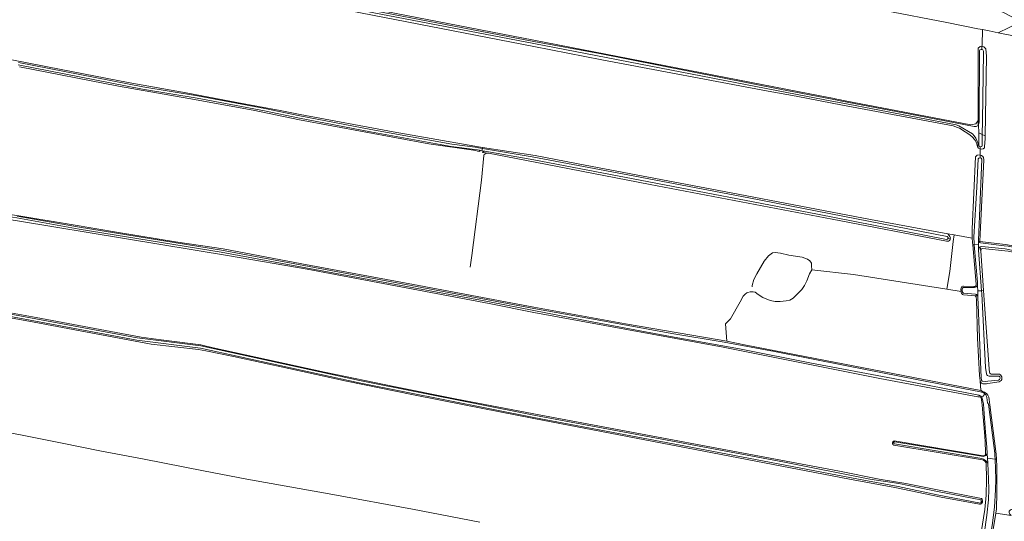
# Model space of a CAD drawing. Header units: metres. Extents: x 152610 to 160096, y 456114 to 462495.
# Tile 505 of 938: x 158282 to 158699, y 459482 to 459694. Entities that reach past the tile are written whole.
import ezdxf

# ---------------------------------------------------------------- set-up
doc = ezdxf.new("R2010")
doc.units = ezdxf.units.M
doc.header["$LTSCALE"] = 0.5
for name, color, linetype, lineweight in [('B-PV-GR-BOS_LOOF-GV', 251, 'CONTINUOUS', 13), ('B-PV-GR-BOUWLAND-GV', 251, 'CONTINUOUS', 13), ('B-PV-GR-GRAS-GV', 251, 'CONTINUOUS', 13), ('B-PV-GR-HOUTWAL-GV', 251, 'CONTINUOUS', 13), ('B-PV-OG-TERREIN_BEGROEID-GV', 251, 'CONTINUOUS', 18), ('B-PV-OG-TERREIN_OEVER-GV', 251, 'CONTINUOUS', 18), ('B-PV-OG-WATER_SLOOT-GV', 251, 'CONTINUOUS', 18)]:
    doc.layers.add(name, color=color, linetype=linetype, lineweight=lineweight)

msp = doc.modelspace()

# ---------------------------------------------------------------- linework, layer by layer
at = {"layer": 'B-PV-GR-BOS_LOOF-GV', "flags": 128}
for points in [[(158592.311, 459581.298), (158592.358, 459581.873), (158593.044, 459584.435), (158594.307, 459586.895), (158597.426, 459592.18), (158599.307, 459594.515), (158600.984, 459595.677), (158602.176, 459595.856), (158604.394, 459595.572), (158607.853, 459594.721), (158613.528, 459593.821), (158615.856, 459593.09), (158616.82, 459592.393), (158617.466, 459591.353), (158617.495, 459590.288), (158617.613, 459588.519), (158635.217, 459586.531), (158674.695, 459580.348), (158676.077, 459587.803), (158677.457, 459600.453), (158677.898, 459603.315), (158675.154, 459603.824), (158675.811, 459603.007), (158676.028, 459602.609), (158676.172, 459602.361), (158676.269, 459601.971), (158676.217, 459601.587), (158676.184, 459601.347), (158675.953, 459600.898), (158675.528, 459600.682), (158674.569, 459600.654), (158626.275, 459610.011), (158549.258, 459624.634), (158500.494, 459634.073), (158480.83, 459637.87), (158479.674, 459637.722), (158478.975, 459637.297), (158478.838, 459636.91), (158477.832, 459626.501), (158473.784, 459594.611), (158473.08, 459589.717)], [(158688.964, 459534.743), (158687.922, 459534.871), (158646.395, 459542.589), (158580.151, 459555.749), (158500, 459570.521), (158481.141, 459574.326), (158404.078, 459588.755), (158371.119, 459594.38), (158282.278, 459609.05), (158248.374, 459614.447), (158233.609, 459617.003), (158233.354, 459616.839), (158233.25, 459616.449), (158233.148, 459615.921), (158231.299, 459603.839), (158229.099, 459590.489), (158227.581, 459580.451), (158227.55, 459579.923), (158227.657, 459579.572), (158227.976, 459579.328)], [(158700.724, 459596.446), (158689.922, 459597.604), (158689.433, 459597.388), (158689.221, 459597.173), (158689.075, 459596.64), (158689.083, 459596.534), (158690.323, 459579.724), (158690.751, 459573.916), (158692.672, 459546.61), (158692.799, 459545.075)], [(158265.95, 459572.539), (158289.412, 459568.295), (158320.907, 459562.414), (158333.764, 459560.106), (158342.322, 459558.93), (158359.014, 459556.788), (158360.137, 459556.537), (158364.26, 459555.485), (158386.775, 459550.591), (158411.395, 459545.185), (158441.484, 459538.976), (158466.731, 459533.96), (158500, 459527.589), (158629.278, 459503.295), (158646.192, 459500), (158657.361, 459498.11), (158676.522, 459494.283), (158689.475, 459491.789), (158689.681, 459491.475), (158689.853, 459490.715), (158689.876, 459490.484), (158689.8, 459490.269), (158689.618, 459489.767), (158689.415, 459489.561), (158688.989, 459489.447), (158688.525, 459489.426), (158672.414, 459492.363), (158652.713, 459496.483), (158633.553, 459500), (158500, 459525.669), (158470.46, 459531.428), (158448.999, 459535.699), (158420.665, 459541.394), (158396.255, 459546.836), (158372.863, 459551.864), (158361.186, 459554.239), (158358.03, 459554.848), (158338.094, 459557.036), (158312.519, 459561.858), (158286.276, 459566.781), (158259.612, 459571.595)], [(158693.95, 459544.383), (158697.048, 459544.374)], [(158696.932, 459541.122), (158692.069, 459540.489), (158691.537, 459540.273), (158691.179, 459540.34), (158691.096, 459540.326), (158690.593, 459540.344), (158690.062, 459540.362), (158689.773, 459540.478), (158689.378, 459540.624), (158689.164, 459540.825), (158688.97, 459541.144), (158688.818, 459541.558), (158689.135, 459537.47), (158689.227, 459537.452), (158689.911, 459537.126), (158690.769, 459536.837)], [(158688.337, 459471.207), (158690.885, 459487.204), (158691.44, 459493.184), (158691.606, 459500), (158691.339, 459506.832), (158690.905, 459507.535), (158690.476, 459507.894), (158689.792, 459508.167), (158652.346, 459514.356), (158651.897, 459514.608), (158651.767, 459514.927), (158651.792, 459515.478), (158651.962, 459515.805), (158652.186, 459516.038), (158652.522, 459516.158), (158690.08, 459509.852), (158690.442, 459509.855), (158690.931, 459510.071), (158691.098, 459510.499), (158691.155, 459511.565), (158690.995, 459515.687), (158690.829, 459518.18), (158689.676, 459531.323), (158689.488, 459533.485)], [(158692.711, 459533.698), (158693, 459531.473), (158695.62, 459510.552), (158695.719, 459508.39), (158695.861, 459505.279), (158695.855, 459500), (158695.906, 459494.271), (158695.773, 459487.481), (158695.476, 459485.653), (158701.953, 459484.586), (158701.298, 459485.324), (158701.128, 459485.843), (158701.155, 459486.136), (158701.18, 459486.4), (158701.492, 459486.866), (158701.992, 459487.166), (158702.826, 459487.32), (158703.902, 459487.365), (158713.211, 459485.793), (158728.265, 459482.737), (158742.648, 459480.086)], [(158259.999, 459522.971), (158283.392, 459518.522), (158300.419, 459515.26), (158316.321, 459511.956), (158335.035, 459508.495), (158360.23, 459503.495), (158378.541, 459500), (158414.851, 459493.474), (158448.634, 459487.276), (158477.141, 459481.822)]]:
    msp.add_lwpolyline(points, dxfattribs=at)
at = {"layer": 'B-PV-GR-BOS_LOOF-GV'}
for points in [[(158692.799, 459545.075, 0.3681528), (158693.95, 459544.383)], [(158697.048, 459544.374, -0.6604882), (158696.932, 459541.122)], [(158690.769, 459536.837, -0.2738223), (158692.711, 459533.698)], [(158689.488, 459533.485, 0.1553401), (158688.964, 459534.743)]]:
    msp.add_lwpolyline(points, format="xyb", dxfattribs=at)
at = {"layer": 'B-PV-GR-BOUWLAND-GV', "flags": 128}
msp.add_lwpolyline([(158841.246, 459660.476), (158696.528, 459688.785), (158692.617, 459689.643), (158689.803, 459690.173), (158689.648, 459683.616), (158689.637, 459683.172), (158690.363, 459682.927), (158691.209, 459682.043), (158691.603, 459678.85), (158690.971, 459645.273), (158690.949, 459644.123), (158690.768, 459640.623), (158690.741, 459640.103), (158690.133, 459639.7), (158689.43, 459639.61), (158688.918, 459639.649), (158688.85, 459637.075), (158689.488, 459636.885), (158690.002, 459636.483), (158690.26, 459636.101), (158690.482, 459635.086), (158688.855, 459603.59), (158688.723, 459600.547), (158699.548, 459599.209)], dxfattribs=at)
at = {"layer": 'B-PV-GR-GRAS-GV', "flags": 128}
for points in [[(158272.423, 459678.633), (158299.998, 459673.323), (158328.364, 459667.799), (158352.814, 459663.435), (158374.275, 459659.359), (158392.57, 459655.877), (158401.146, 459654.176), (158440.418, 459646.917), (158477.341, 459640.48), (158478.309, 459640.327), (158500.476, 459636.843), (158521.688, 459632.763), (158583.532, 459621.131), (158642.474, 459609.883), (158675.154, 459603.824), (158677.898, 459603.315), (158685.472, 459601.911), (158685.433, 459602.439), (158685.497, 459605.807), (158686.891, 459636.293), (158687.612, 459636.98), (158688.719, 459637.114), (158688.85, 459637.075), (158688.918, 459639.649), (158688.148, 459640.007), (158687.944, 459640.282), (158687.74, 459640.558), (158687.428, 459641.86), (158687.232, 459642.519), (158686.887, 459643.093), (158686.435, 459643.729), (158685.641, 459644.661), (158684.483, 459645.613), (158682.471, 459646.964), (158680.096, 459648.397), (158679.283, 459648.797), (158677.403, 459649.424), (158629.875, 459658.369), (158626.21, 459659.059), (158610.989, 459661.924), (158599.192, 459664.144), (158528.79, 459677.394), (158500, 459682.99), (158245.685, 459732.427)], [(158333.295, 459718.109), (158500, 459685.696), (158616.839, 459662.978), (158627.082, 459660.969), (158627.438, 459660.899), (158629.688, 459660.458), (158630.393, 459660.32), (158631.688, 459660.066), (158684.861, 459649.867), (158686.979, 459650.352), (158688.063, 459651.694), (158687.958, 459679.318), (158688.056, 459682.365), (158688.823, 459682.979), (158689.637, 459683.172), (158689.648, 459683.616), (158689.803, 459690.173), (158687.916, 459690.529), (158674.799, 459693.101), (158648.393, 459698.279)], [(158705.835, 459693.316), (158696.528, 459688.785), (158841.246, 459660.476)]]:
    msp.add_lwpolyline(points, dxfattribs=at)
msp.add_lwpolyline([(158674.695, 459580.348), (158635.217, 459586.531), (158617.613, 459588.519), (158616.579, 459586.872), (158615.554, 459583.923), (158614.502, 459581.913), (158613.405, 459580.179), (158609.72, 459576.596), (158608.319, 459575.755), (158606.808, 459575.404), (158604.253, 459575.089), (158602.1, 459575.096), (158599.944, 459575.572), (158596.952, 459576.81), (158594.94, 459578.096), (158593.612, 459579.111), (158592.788, 459579.201), (158592.188, 459579.211), (158591.493, 459579.161), (158590.556, 459578.958), (158590.111, 459578.753), (158589.38, 459578.165), (158588.607, 459577.349), (158587.284, 459575.055), (158583.194, 459567.813), (158581.136, 459565.695), (158581.658, 459558.312), (158589.845, 459556.724), (158689.135, 459537.47), (158688.818, 459541.558), (158688.526, 459543.784), (158687.75, 459559.625), (158687.248, 459575.916), (158687.21, 459576.789), (158687.123, 459577.055), (158686.908, 459577.352), (158686.726, 459577.521), (158681.842, 459577.937), (158681.372, 459578.115), (158680.91, 459578.623), (158680.758, 459579.049), (158680.756, 459579.399)], close=True, dxfattribs=at)
at = {"layer": 'B-PV-GR-HOUTWAL-GV', "flags": 128}
msp.add_lwpolyline([(158689.803, 459690.173), (158692.617, 459689.643), (158696.528, 459688.785), (158705.835, 459693.316), (158702.482, 459695.36), (158698.473, 459697.558), (158694.041, 459699.179), (158689.846, 459699.373), (158684.92, 459700.422), (158679.022, 459702.622), (158672.046, 459706.44), (158659.611, 459712.55), (158655.448, 459713.322), (158652.094, 459712.166), (158650.552, 459710.586), (158649.934, 459708.35), (158650.319, 459705.575), (158651.089, 459703.609), (158650.125, 459701.604), (158648.005, 459701.412), (158646.115, 459701.636), (158648.393, 459698.279), (158674.799, 459693.101), (158687.916, 459690.529)], close=True, dxfattribs=at)
at = {"layer": 'B-PV-OG-TERREIN_BEGROEID-GV', "flags": 128}
msp.add_lwpolyline([(158685.472, 459601.911), (158677.898, 459603.315), (158677.457, 459600.453), (158676.077, 459587.803), (158674.695, 459580.348), (158680.756, 459579.399), (158680.753, 459579.945), (158680.75, 459580.317), (158680.8, 459580.807), (158681, 459581.16), (158681.158, 459581.428), (158681.573, 459581.612), (158681.871, 459581.646), (158686.22, 459581.44), (158686.657, 459581.517), (158686.922, 459581.647), (158687.123, 459581.936), (158687.162, 459582.48), (158685.707, 459599.13), (158685.64, 459599.894), (158685.595, 459600.266)], close=True, dxfattribs=at)
at = {"layer": 'B-PV-OG-TERREIN_OEVER-GV', "flags": 128}
for points in [[(158245.685, 459732.427), (158500, 459682.99), (158528.79, 459677.394), (158599.192, 459664.144), (158610.989, 459661.924), (158626.21, 459659.059), (158629.875, 459658.369), (158677.403, 459649.424), (158679.283, 459648.797), (158680.096, 459648.397), (158682.471, 459646.964), (158684.483, 459645.613), (158685.641, 459644.661), (158686.435, 459643.729), (158686.887, 459643.093), (158687.232, 459642.519), (158687.428, 459641.86), (158687.74, 459640.558), (158687.944, 459640.282), (158687.962, 459642.038), (158687.488, 459643.306), (158687.056, 459644.241), (158686.368, 459645.174), (158685.552, 459646.043), (158679.844, 459649.384), (158678.704, 459649.802), (158630.037, 459659.129), (158626.054, 459659.892), (158611.356, 459662.709), (158500, 459684.266), (158377.164, 459707.938)], [(158377.523, 459708.772), (158500, 459685.168), (158527.714, 459680.059), (158604.095, 459665.005), (158626.278, 459660.705), (158630.265, 459659.932), (158662.141, 459653.752), (158686.363, 459649.181), (158687.172, 459649.186), (158687.747, 459649.382), (158688.041, 459649.587), (158688.063, 459651.694), (158686.979, 459650.352), (158684.861, 459649.867), (158631.688, 459660.066), (158630.393, 459660.32), (158629.688, 459660.458), (158627.438, 459660.899), (158627.082, 459660.969), (158616.839, 459662.978), (158500, 459685.696), (158333.295, 459718.109)], [(158281.948, 459676.203), (158307.877, 459671.18), (158334.509, 459665.951), (158357.624, 459662.137), (158386.152, 459656.709), (158400.945, 459653.718), (158431.023, 459647.842), (158465.209, 459641.695), (158476.306, 459640.224), (158476.564, 459640.172), (158478.197, 459639.898), (158478.309, 459640.327), (158477.341, 459640.48), (158440.418, 459646.917), (158401.146, 459654.176), (158392.57, 459655.877), (158374.275, 459659.359), (158352.814, 459663.435), (158328.364, 459667.799), (158299.998, 459673.323), (158272.423, 459678.633)], [(158282.315, 459674.393), (158324.228, 459666.278), (158353.91, 459661.07), (158381.263, 459656.023), (158400.852, 459652.022), (158455.501, 459641.794), (158475.499, 459638.982), (158476.185, 459638.724), (158477.091, 459638.61), (158477.091, 459638.683), (158477.054, 459638.928), (158476.808, 459639.102), (158476.141, 459639.238), (158465.055, 459640.707), (158430.838, 459646.859), (158400.746, 459652.738), (158385.96, 459655.728), (158357.449, 459661.152), (158334.332, 459664.966), (158307.685, 459670.198), (158281.754, 459675.223)], [(158690.386, 459536.495), (158690.363, 459536.543), (158690.168, 459536.936), (158689.911, 459537.126), (158689.227, 459537.452), (158689.135, 459537.47), (158589.845, 459556.724), (158581.658, 459558.312), (158577.542, 459559.11), (158538.771, 459565.677), (158500, 459572.681), (158449.001, 459582.331), (158401.783, 459591.08), (158368.434, 459597.437), (158348.347, 459600.396), (158324.273, 459604.372), (158304.199, 459607.759), (158282.861, 459611.206), (158256.498, 459615.303), (158234.563, 459618.592), (158232.208, 459618.951)], [(158688.482, 459535.431), (158688.366, 459535.444), (158652.064, 459542.6), (158617.462, 459549.063), (158586.976, 459555.074), (158557.762, 459560.39), (158525.326, 459566.41), (158500, 459571.31), (158481.269, 459574.95), (158367.619, 459596.067), (158307.566, 459605.772), (158281.224, 459610.454), (158244.333, 459616.12), (158232.891, 459617.69), (158232.687, 459617.715), (158232.532, 459617.677), (158232.433, 459617.576), (158232.386, 459617.444), (158232.359, 459617.228)], [(158232.359, 459617.228), (158233.609, 459617.003), (158248.374, 459614.447), (158282.278, 459609.05), (158371.119, 459594.38), (158404.078, 459588.755), (158481.141, 459574.326), (158500, 459570.521), (158580.151, 459555.749), (158646.395, 459542.589), (158687.922, 459534.871), (158688.964, 459534.743), (158689.128, 459534.723), (158689.484, 459534.814)], [(158281.354, 459611.243), (158307.7, 459606.561), (158367.747, 459596.857), (158481.418, 459575.736), (158500, 459572.125), (158529.906, 459566.845), (158558.372, 459561.609), (158580.553, 459557.866), (158601.828, 459553.915), (158631.78, 459548.124), (158662.63, 459541.945), (158688.996, 459536.866)], [(158687.187, 459578.133), (158687.21, 459576.789), (158687.248, 459575.916), (158687.75, 459559.625), (158688.526, 459543.784), (158688.818, 459541.558), (158688.97, 459541.144), (158689.164, 459540.825), (158689.378, 459540.624), (158689.773, 459540.478), (158690.062, 459540.362), (158690.593, 459540.344), (158691.096, 459540.326), (158691.179, 459540.34), (158691.537, 459540.273), (158692.069, 459540.489), (158696.932, 459541.122)], [(158696.644, 459541.904), (158692.06, 459541.437), (158691.056, 459541.315), (158689.777, 459541.467), (158689.384, 459541.82), (158689.307, 459542.885), (158687.935, 459577.169), (158687.574, 459577.859), (158687.295, 459578.071), (158687.187, 459578.133)], [(158692.799, 459545.075), (158692.672, 459546.61), (158690.751, 459573.916), (158690.323, 459579.724), (158689.489, 459579.71), (158689.584, 459578.451), (158691.188, 459547.203), (158691.495, 459544.524)], [(158273.253, 459570.758), (158332.135, 459559.814), (158359.017, 459556.356), (158426.256, 459541.728), (158500, 459527.08), (158606.081, 459507.117), (158642.181, 459500), (158654.411, 459498.176), (158670.841, 459494.721), (158689.201, 459491.205), (158689.304, 459491.083), (158689.326, 459490.867), (158689.302, 459490.552), (158689.3, 459490.534), (158689.876, 459490.484), (158689.853, 459490.715), (158689.681, 459491.475), (158689.475, 459491.789), (158676.522, 459494.283), (158657.361, 459498.11), (158646.192, 459500), (158629.278, 459503.295), (158500, 459527.589), (158466.731, 459533.96), (158441.484, 459538.976), (158411.395, 459545.185), (158386.775, 459550.591), (158364.26, 459555.485), (158360.137, 459556.537), (158359.014, 459556.788), (158342.322, 459558.93), (158333.764, 459560.106), (158320.907, 459562.414), (158289.412, 459568.295), (158265.95, 459572.539)], [(158259.612, 459571.595), (158286.276, 459566.781), (158312.519, 459561.858), (158338.094, 459557.036), (158358.03, 459554.848), (158361.186, 459554.239), (158372.863, 459551.864), (158396.255, 459546.836), (158420.665, 459541.394), (158448.999, 459535.699), (158470.46, 459531.428), (158500, 459525.669), (158633.553, 459500), (158652.713, 459496.483), (158672.414, 459492.363), (158688.525, 459489.426), (158688.989, 459489.447), (158689.415, 459489.561), (158689.618, 459489.767), (158689.8, 459490.269), (158689.876, 459490.484), (158689.3, 459490.534), (158689.248, 459490.17), (158689.167, 459489.989), (158689.075, 459489.906), (158688.962, 459489.883), (158670.602, 459493.4), (158654.172, 459496.854), (158637.342, 459500), (158566.453, 459513.478), (158500, 459526.06), (158426.052, 459540.749), (158358.889, 459555.364), (158331.98, 459558.825), (158273.074, 459569.774)], [(158692.716, 459543.583), (158696.863, 459543.578)], [(158697.048, 459544.374), (158693.95, 459544.383)], [(158690.769, 459536.837), (158689.911, 459537.126), (158690.168, 459536.936), (158690.363, 459536.543), (158690.386, 459536.495)], [(158689.484, 459534.814), (158689.128, 459534.723), (158688.964, 459534.743)], [(158689.488, 459533.485), (158689.676, 459531.323), (158690.829, 459518.18), (158690.995, 459515.687), (158691.155, 459511.565)], [(158691.155, 459511.565), (158691.216, 459510.008), (158691.269, 459510.046), (158691.555, 459510.346), (158691.827, 459510.681), (158691.815, 459510.897), (158691.648, 459513.453), (158691.105, 459519.886), (158690.217, 459531.709), (158689.749, 459534.202), (158689.607, 459534.609)], [(158691.7, 459534.572), (158692.003, 459532.307), (158692.314, 459532.043), (158692.444, 459531.767), (158694.648, 459514.24), (158695.054, 459510.961), (158695.135, 459510.045), (158695.193, 459508.464)], [(158695.193, 459508.464), (158695.719, 459508.39), (158695.62, 459510.552), (158693, 459531.473), (158692.711, 459533.698)], [(158691.306, 459507.69), (158691.339, 459506.832), (158691.606, 459500), (158691.44, 459493.184), (158690.885, 459487.204), (158688.337, 459471.207), (158686.446, 459459.761), (158684.21, 459446.977), (158683.531, 459441.126), (158683.395, 459439.955), (158683.735, 459439.868)], [(158684.784, 459440.651), (158685.128, 459444.323), (158685.609, 459448.482), (158687.483, 459459.779), (158688.834, 459468.752), (158690.526, 459476.67), (158691.624, 459484.714), (158692.36, 459491.252), (158692.59, 459495.763), (158692.446, 459500), (158692.059, 459506.684), (158691.736, 459507.257), (158691.306, 459507.69)], [(158686.199, 459437.745), (158687.63, 459437.831), (158687.903, 459437.883), (158688.155, 459437.988), (158688.37, 459438.207), (158688.405, 459438.951), (158688.621, 459443.507), (158695.476, 459485.653), (158695.773, 459487.481), (158695.906, 459494.271), (158695.855, 459500), (158695.861, 459505.279), (158695.719, 459508.39), (158695.193, 459508.464), (158695.505, 459500), (158695.358, 459495.392), (158694.905, 459488.095), (158693.899, 459480.348), (158692.883, 459473.901), (158691.91, 459469.57), (158691.444, 459467.025), (158690.575, 459460.968), (158688.998, 459452.439), (158687.437, 459439.436)]]:
    msp.add_lwpolyline(points, dxfattribs=at)
for points in [[(158688.212, 459649.897), (158688.357, 459650.58), (158688.396, 459651.006), (158688.605, 459681.132), (158688.786, 459681.536), (158688.918, 459681.658), (158689.258, 459681.788), (158689.604, 459681.762), (158689.637, 459683.172), (158688.823, 459682.979), (158688.056, 459682.365), (158687.958, 459679.318), (158688.063, 459651.694), (158688.041, 459649.587), (158688.086, 459649.619)], [(158690.971, 459645.273), (158691.603, 459678.85), (158691.209, 459682.043), (158690.363, 459682.927), (158689.637, 459683.172), (158689.604, 459681.762), (158689.69, 459681.755), (158690.041, 459681.544), (158690.281, 459681.025), (158690.312, 459680.431), (158689.906, 459651.591), (158689.766, 459645.776)], [(158690.971, 459645.273), (158689.766, 459645.776), (158689.655, 459641.168), (158689.53, 459640.762), (158689.403, 459640.654), (158688.949, 459640.558), (158688.932, 459640.567), (158688.918, 459639.649), (158689.43, 459639.61), (158690.133, 459639.7), (158690.741, 459640.103), (158690.768, 459640.623), (158690.949, 459644.123)], [(158500.476, 459636.843), (158478.309, 459640.327), (158478.197, 459639.898), (158499.28, 459636.359), (158500, 459636.237), (158539.803, 459628.685), (158590.923, 459618.953), (158636.465, 459610.089), (158674.868, 459602.564), (158675.168, 459602.342), (158675.265, 459602.162), (158675.299, 459601.906), (158675.235, 459601.755), (158676.217, 459601.587), (158676.269, 459601.971), (158676.172, 459602.361), (158676.028, 459602.609), (158675.811, 459603.007), (158675.154, 459603.824), (158642.474, 459609.883), (158583.532, 459621.131), (158521.688, 459632.763)], [(158688.291, 459641.159), (158687.962, 459642.038), (158687.944, 459640.282), (158688.148, 459640.007), (158688.918, 459639.649), (158688.932, 459640.567), (158688.509, 459640.803)], [(158500, 459635.093), (158479.235, 459638.69), (158478.535, 459638.439), (158478.242, 459638.143), (158480.83, 459637.87), (158500.494, 459634.073), (158549.258, 459624.634), (158626.275, 459610.011), (158674.569, 459600.654), (158675.528, 459600.682), (158675.953, 459600.898), (158676.184, 459601.347), (158676.217, 459601.587), (158675.235, 459601.755), (158675.173, 459601.607), (158675.014, 459601.457), (158674.62, 459601.358), (158620.072, 459612.08), (158541.999, 459626.963)], [(158688.85, 459637.075), (158688.719, 459637.114), (158687.612, 459636.98), (158686.891, 459636.293), (158685.497, 459605.807), (158685.433, 459602.439), (158685.472, 459601.911), (158685.595, 459600.266), (158685.64, 459599.894), (158685.707, 459599.13), (158686.382, 459599.155), (158686.337, 459599.681), (158686.203, 459602.285), (158687.503, 459623.527), (158687.992, 459635.462), (158688.346, 459635.787), (158688.708, 459635.896), (158688.819, 459635.896)], [(158689.488, 459636.885), (158688.85, 459637.075), (158688.819, 459635.896), (158689.027, 459635.897), (158689.327, 459635.707), (158689.606, 459635.283), (158688.179, 459600.911), (158688.459, 459600.357), (158688.652, 459600.102), (158688.768, 459600.049), (158688.723, 459600.547), (158688.855, 459603.59), (158690.482, 459635.086), (158690.26, 459636.101), (158690.002, 459636.483)], [(158687.745, 459583.31), (158686.382, 459599.155), (158685.707, 459599.13), (158687.162, 459582.48), (158687.123, 459581.936), (158687.133, 459581.308), (158687.339, 459581.417), (158687.768, 459581.658), (158687.752, 459582.137)], [(158689.083, 459596.534), (158688.924, 459598.302), (158688.912, 459598.299), (158688.488, 459597.828), (158688.196, 459596.888), (158689.489, 459579.71), (158690.323, 459579.724)], [(158699.548, 459599.209), (158688.723, 459600.547), (158688.768, 459600.049), (158689.016, 459599.934), (158698.998, 459598.694), (158700.661, 459598.491), (158729.746, 459592.783), (158771.78, 459584.958), (158788.126, 459581.936), (158788.288, 459582.914), (158700.497, 459599.092)], [(158699.446, 459597.382), (158689.55, 459598.431), (158688.924, 459598.302), (158689.083, 459596.534), (158689.075, 459596.64), (158689.221, 459597.173), (158689.433, 459597.388), (158689.922, 459597.604), (158700.724, 459596.446), (158727.015, 459590.954), (158785.093, 459580.604), (158785.217, 459580.578), (158785.278, 459580.561), (158787.084, 459580.319), (158787.038, 459580.458), (158786.78, 459580.798), (158786.159, 459581.327), (158744.469, 459588.701), (158701.367, 459596.968)], [(158687.133, 459581.308), (158687.123, 459581.936), (158686.922, 459581.647), (158686.657, 459581.517), (158686.22, 459581.44), (158681.871, 459581.646), (158681.573, 459581.612), (158681.158, 459581.428), (158681, 459581.16), (158680.8, 459580.807), (158680.75, 459580.317), (158680.753, 459579.945), (158681.294, 459579.918), (158681.283, 459580.437), (158681.423, 459580.829), (158681.651, 459581.021), (158682.013, 459581.087), (158686.51, 459581.071), (158686.935, 459581.202)], [(158681.294, 459579.918), (158680.753, 459579.945), (158680.756, 459579.399), (158680.758, 459579.049), (158680.91, 459578.623), (158681.372, 459578.115), (158681.842, 459577.937), (158686.726, 459577.521), (158686.908, 459577.352), (158687.123, 459577.055), (158687.21, 459576.789), (158687.187, 459578.133), (158686.889, 459578.303), (158681.815, 459578.7), (158681.433, 459579.106), (158681.296, 459579.804)], [(158652.236, 459515.393), (158651.792, 459515.478), (158651.767, 459514.927), (158651.897, 459514.608), (158652.346, 459514.356), (158689.792, 459508.167), (158690.476, 459507.894), (158690.905, 459507.535), (158691.339, 459506.832), (158691.306, 459507.69), (158691.263, 459507.733), (158690.738, 459508.146), (158690.257, 459508.398), (158689.595, 459508.66), (158652.66, 459514.863), (158652.371, 459515.042), (158652.272, 459515.197), (158652.225, 459515.363)], [(158690.08, 459509.852), (158652.522, 459516.158), (158652.186, 459516.038), (158651.962, 459515.805), (158651.792, 459515.478), (158652.236, 459515.393), (158652.314, 459515.617), (158652.473, 459515.768), (158652.75, 459515.833), (158672.551, 459512.501), (158690.323, 459509.602), (158690.579, 459509.679), (158690.983, 459509.842), (158691.216, 459510.008), (158691.155, 459511.565), (158691.098, 459510.499), (158690.931, 459510.071), (158690.442, 459509.855)]]:
    msp.add_lwpolyline(points, close=True, dxfattribs=at)
at = {"layer": 'B-PV-OG-TERREIN_OEVER-GV'}
for points in [[(158691.495, 459544.524, 0.3629816), (158692.716, 459543.583)], [(158693.95, 459544.383, -0.3681528), (158692.799, 459545.075)], [(158696.863, 459543.578, -0.6922292), (158696.644, 459541.904)], [(158696.932, 459541.122, 0.6604882), (158697.048, 459544.374)], [(158689.484, 459534.814, 0.2015932), (158688.482, 459535.431)], [(158688.996, 459536.866, -0.1348184), (158690.386, 459536.495)], [(158690.386, 459536.495, -0.2250536), (158691.7, 459534.572)], [(158692.711, 459533.698, 0.2738223), (158690.769, 459536.837)], [(158688.964, 459534.743, -0.1553401), (158689.488, 459533.485)], [(158689.607, 459534.609, 0.0430417), (158689.484, 459534.814)]]:
    msp.add_lwpolyline(points, format="xyb", dxfattribs=at)
at = {"layer": 'B-PV-OG-WATER_SLOOT-GV', "flags": 128}
for points in [[(158377.164, 459707.938), (158500, 459684.266), (158611.356, 459662.709), (158626.054, 459659.892), (158630.037, 459659.129), (158678.704, 459649.802), (158679.844, 459649.384), (158685.552, 459646.043), (158686.368, 459645.174), (158687.056, 459644.241), (158687.488, 459643.306), (158687.962, 459642.038), (158688.291, 459641.159), (158688.244, 459646.411), (158688.212, 459649.897), (158688.086, 459649.619), (158688.041, 459649.587), (158687.747, 459649.382), (158687.172, 459649.186), (158686.363, 459649.181), (158662.141, 459653.752), (158630.265, 459659.932), (158626.278, 459660.705), (158604.095, 459665.005), (158527.714, 459680.059), (158500, 459685.168), (158377.523, 459708.772)], [(158281.754, 459675.223), (158307.685, 459670.198), (158334.332, 459664.966), (158357.449, 459661.152), (158385.96, 459655.728), (158400.746, 459652.738), (158430.838, 459646.859), (158465.055, 459640.707), (158476.141, 459639.238), (158476.808, 459639.102), (158477.993, 459638.9), (158478.197, 459639.898), (158476.564, 459640.172), (158476.306, 459640.224), (158465.209, 459641.695), (158431.023, 459647.842), (158400.945, 459653.718), (158386.152, 459656.709), (158357.624, 459662.137), (158334.509, 459665.951), (158307.877, 459671.18), (158281.948, 459676.203)], [(158232.359, 459617.228), (158232.386, 459617.444), (158232.433, 459617.576), (158232.532, 459617.677), (158232.687, 459617.715), (158232.891, 459617.69), (158244.333, 459616.12), (158281.224, 459610.454), (158307.566, 459605.772), (158367.619, 459596.067), (158481.269, 459574.95), (158500, 459571.31), (158525.326, 459566.41), (158557.762, 459560.39), (158586.976, 459555.074), (158617.462, 459549.063), (158652.064, 459542.6), (158688.366, 459535.444), (158688.482, 459535.431)], [(158688.996, 459536.866), (158662.63, 459541.945), (158631.78, 459548.124), (158601.828, 459553.915), (158580.553, 459557.866), (158558.372, 459561.609), (158529.906, 459566.845), (158500, 459572.125), (158481.418, 459575.736), (158367.747, 459596.857), (158307.7, 459606.561), (158281.354, 459611.243)], [(158689.489, 459579.71), (158687.835, 459579.683), (158687.935, 459577.169), (158689.307, 459542.885), (158689.384, 459541.82), (158689.777, 459541.467), (158691.056, 459541.315), (158692.06, 459541.437), (158696.644, 459541.904)], [(158691.495, 459544.524), (158691.188, 459547.203), (158689.584, 459578.451), (158689.489, 459579.71)], [(158273.074, 459569.774), (158331.98, 459558.825), (158358.889, 459555.364), (158426.052, 459540.749), (158500, 459526.06), (158566.453, 459513.478), (158637.342, 459500), (158654.172, 459496.854), (158670.602, 459493.4), (158688.962, 459489.883), (158689.075, 459489.906), (158689.167, 459489.989), (158689.248, 459490.17), (158689.3, 459490.534), (158689.302, 459490.552), (158689.326, 459490.867), (158689.304, 459491.083), (158689.201, 459491.205), (158670.841, 459494.721), (158654.411, 459498.176), (158642.181, 459500), (158606.081, 459507.117), (158500, 459527.08), (158426.256, 459541.728), (158359.017, 459556.356), (158332.135, 459559.814), (158273.253, 459570.758)], [(158696.863, 459543.578), (158692.716, 459543.583)], [(158690.386, 459536.495), (158690.536, 459536.182), (158690.569, 459535.894), (158690.528, 459535.678), (158690.518, 459535.628), (158690.37, 459535.35), (158690.116, 459535.113), (158689.639, 459534.854), (158689.484, 459534.814)], [(158689.484, 459534.814), (158689.639, 459534.854), (158690.116, 459535.113), (158690.37, 459535.35), (158690.518, 459535.628), (158690.528, 459535.678), (158690.569, 459535.894), (158690.536, 459536.182), (158690.386, 459536.495)], [(158689.607, 459534.609), (158689.749, 459534.202), (158690.217, 459531.709), (158691.105, 459519.886), (158691.648, 459513.453), (158691.815, 459510.897), (158691.827, 459510.681)], [(158691.827, 459510.681), (158691.929, 459508.922), (158695.193, 459508.464), (158695.135, 459510.045), (158695.054, 459510.961), (158694.648, 459514.24), (158692.444, 459531.767), (158692.314, 459532.043), (158692.003, 459532.307), (158691.7, 459534.572)], [(158695.193, 459508.464), (158691.929, 459508.922), (158692.059, 459506.684), (158692.446, 459500), (158692.59, 459495.763), (158692.36, 459491.252), (158691.624, 459484.714), (158690.526, 459476.67), (158688.834, 459468.752), (158687.483, 459459.779), (158685.609, 459448.482), (158685.128, 459444.323), (158684.784, 459440.651)], [(158687.437, 459439.436), (158688.998, 459452.439), (158690.575, 459460.968), (158691.444, 459467.025), (158691.91, 459469.57), (158692.883, 459473.901), (158693.899, 459480.348), (158694.905, 459488.095), (158695.358, 459495.392), (158695.505, 459500), (158695.193, 459508.464)]]:
    msp.add_lwpolyline(points, dxfattribs=at)
for points in [[(158689.604, 459681.762), (158689.258, 459681.788), (158688.918, 459681.658), (158688.786, 459681.536), (158688.605, 459681.132), (158688.396, 459651.006), (158688.357, 459650.58), (158688.212, 459649.897), (158688.244, 459646.411), (158689.766, 459645.776), (158689.906, 459651.591), (158690.312, 459680.431), (158690.281, 459681.025), (158690.041, 459681.544), (158689.69, 459681.755)], [(158689.766, 459645.776), (158688.244, 459646.411), (158688.291, 459641.159), (158688.509, 459640.803), (158688.932, 459640.567), (158688.949, 459640.558), (158689.403, 459640.654), (158689.53, 459640.762), (158689.655, 459641.168)], [(158499.28, 459636.359), (158478.197, 459639.898), (158477.993, 459638.9), (158479.235, 459638.69), (158500, 459635.093), (158541.999, 459626.963), (158620.072, 459612.08), (158674.62, 459601.358), (158675.014, 459601.457), (158675.173, 459601.607), (158675.235, 459601.755), (158675.299, 459601.906), (158675.265, 459602.162), (158675.168, 459602.342), (158674.868, 459602.564), (158636.465, 459610.089), (158590.923, 459618.953), (158539.803, 459628.685), (158500, 459636.237)], [(158689.327, 459635.707), (158689.027, 459635.897), (158688.819, 459635.896), (158688.708, 459635.896), (158688.346, 459635.787), (158687.992, 459635.462), (158687.503, 459623.527), (158686.203, 459602.285), (158686.337, 459599.681), (158686.382, 459599.155), (158688.144, 459599.227), (158688.154, 459600.32), (158688.179, 459600.911), (158689.606, 459635.283)], [(158688.141, 459598.913), (158688.144, 459599.227), (158686.382, 459599.155), (158687.745, 459583.31), (158687.752, 459582.137), (158687.768, 459581.658), (158687.835, 459579.683), (158689.489, 459579.71), (158688.196, 459596.888), (158688.173, 459597.187)], [(158688.459, 459600.357), (158688.179, 459600.911), (158688.154, 459600.32), (158688.144, 459599.227), (158688.141, 459598.913), (158688.173, 459597.187), (158688.196, 459596.888), (158688.488, 459597.828), (158688.912, 459598.299), (158688.924, 459598.302), (158689.55, 459598.431), (158699.446, 459597.382), (158701.367, 459596.968), (158744.469, 459588.701), (158786.159, 459581.327), (158787.971, 459581.006), (158788.126, 459581.936), (158771.78, 459584.958), (158729.746, 459592.783), (158700.661, 459598.491), (158698.998, 459598.694), (158689.016, 459599.934), (158688.768, 459600.049), (158688.652, 459600.102)], [(158687.835, 459579.683), (158687.768, 459581.658), (158687.339, 459581.417), (158687.133, 459581.308), (158686.935, 459581.202), (158686.51, 459581.071), (158682.013, 459581.087), (158681.651, 459581.021), (158681.423, 459580.829), (158681.283, 459580.437), (158681.294, 459579.918), (158681.296, 459579.804), (158681.433, 459579.106), (158681.815, 459578.7), (158686.889, 459578.303), (158687.187, 459578.133), (158687.295, 459578.071), (158687.574, 459577.859), (158687.935, 459577.169)], [(158672.551, 459512.501), (158652.75, 459515.833), (158652.473, 459515.768), (158652.314, 459515.617), (158652.236, 459515.393), (158652.225, 459515.363), (158652.272, 459515.197), (158652.371, 459515.042), (158652.66, 459514.863), (158689.595, 459508.66), (158690.257, 459508.398), (158690.738, 459508.146), (158691.263, 459507.733), (158691.306, 459507.69), (158691.736, 459507.257), (158692.059, 459506.684), (158691.929, 459508.922), (158691.827, 459510.681), (158691.555, 459510.346), (158691.269, 459510.046), (158691.216, 459510.008), (158690.983, 459509.842), (158690.579, 459509.679), (158690.323, 459509.602)]]:
    msp.add_lwpolyline(points, close=True, dxfattribs=at)
at = {"layer": 'B-PV-OG-WATER_SLOOT-GV'}
for points in [[(158692.716, 459543.583, -0.3629816), (158691.495, 459544.524)], [(158696.644, 459541.904, 0.6922292), (158696.863, 459543.578)], [(158688.482, 459535.431, -0.2015932), (158689.484, 459534.814)], [(158690.386, 459536.495, 0.1348184), (158688.996, 459536.866)], [(158691.7, 459534.572, 0.2250536), (158690.386, 459536.495)], [(158689.484, 459534.814, -0.0430417), (158689.607, 459534.609)]]:
    msp.add_lwpolyline(points, format="xyb", dxfattribs=at)

doc.saveas('drawing.dxf')
